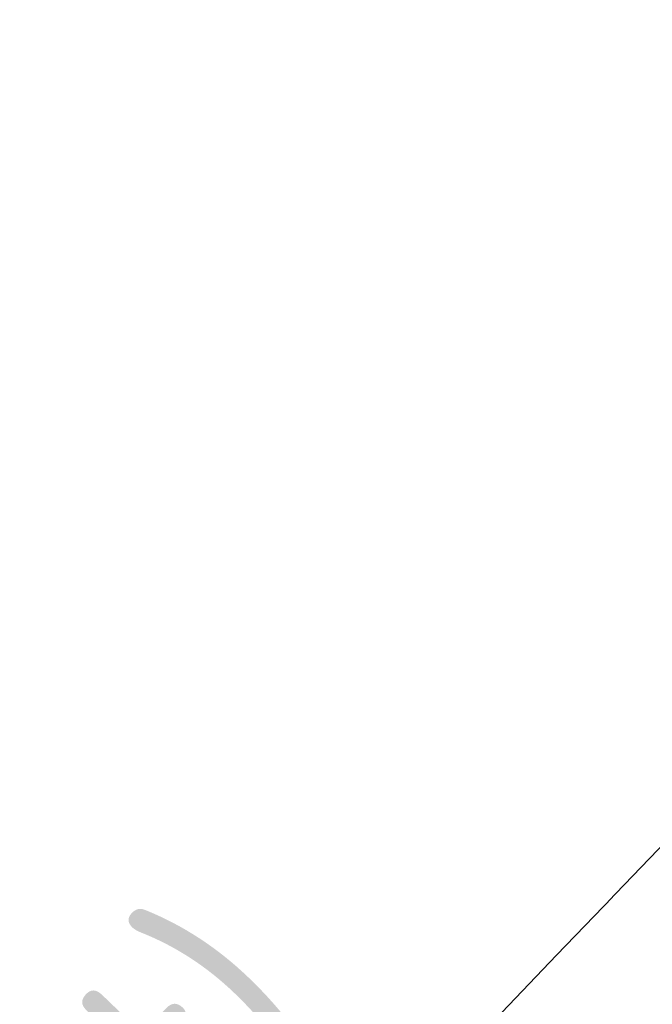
# Model space of a CAD drawing. Header units: metres. Extents: x 163543 to 168130, y 402678 to 405437.
# Tile 801 of 1056: x 165515.06 to 165516.48, y 403929.29 to 403931.5. Entities that reach past the tile are written whole.
import ezdxf
from ezdxf import colors
from ezdxf.entities.mleader import LeaderData, LeaderLine
from ezdxf.math import Vec2, Vec3

# ---------------------------------------------------------------- set-up
doc = ezdxf.new("R2010")
doc.units = ezdxf.units.M
doc.layers.add('X-CA190022.004-UO-TXT_Tekst 1op200$0$X-XX-AL-T25- LEADER BOVENGRONDSE INFRA', color=7, linetype='Continuous', lineweight=25)
doc.styles.add('X-CA190022.004-UO-TXT_Tekst 1op200$0$NLCS-ISO-M200-T25', font='NLCS-ISO.ttf', dxfattribs={"height": 0.5})

msp = doc.modelspace()

# ---------------------------------------------------------------- leaders
at = {"layer": 'X-CA190022.004-UO-TXT_Tekst 1op200$0$X-XX-AL-T25- LEADER BOVENGRONDSE INFRA'}
ml = msp.add_multileader_mtext('Standard', dxfattribs=at)
ml.set_content('Toepassen Bikescout\\Pdoor derden \\P(Kruising Gasthuisstraat)', color=256, style='X-CA190022.004-UO-TXT_Tekst 1op200$0$NLCS-ISO-M200-T25')
ml.set_leader_properties(color=256, linetype='ByLayer', lineweight=-1)
ml.build(insert=Vec2(0, 0))
ml.multileader.update_dxf_attribs({"text_left_attachment_type": 5, "text_right_attachment_type": 5, "dogleg_length": 0.5, "arrow_head_size": 0.5})
ctx = ml.context
ctx.base_point, ctx.char_height, ctx.arrow_head_size, ctx.landing_gap_size, ctx.plane_origin, ctx.plane_x_axis, ctx.plane_y_axis = Vec3(165510.7849, 403923.6996), 0.5, 0.5, 0.18, Vec3(165501.3098, 403921.5966), Vec3(0.692919, 0.721016), Vec3(-0.721016, 0.692919)
ctx.left_attachment, ctx.right_attachment = 5, 5
notes = []
notes.append((ctx, [(1, (1, 1, 0), (165516.6123, 403929.7634), (-0.692919, -0.721016), 0.5, [(1, [(165519.111, 403937.999)], 0, [])])]))
ctx.mtext.insert, ctx.mtext.text_direction, ctx.mtext.rotation, ctx.mtext.width, ctx.mtext.flow_direction = Vec3(165509.2032, 403925.4693), Vec3(0.692919, 0.721016), 0.805267, 7.661216, 5
ctx.mtext.has_bg_fill, ctx.mtext.bg_color, ctx.mtext.bg_scale_factor, ctx.mtext.bg_transparency, ctx.mtext.use_window_bg_color = 1, -1027028792, 1.5, 0, 1
for ctx, leaders in notes:
    for number, flags, end, landing, length, lines in leaders:
        leader = LeaderData()
        leader.index, (leader.has_last_leader_line, leader.has_dogleg_vector, leader.attachment_direction) = number, flags
        leader.last_leader_point, leader.dogleg_vector, leader.dogleg_length = Vec3(end), Vec3(landing), length
        for number, points, colour, breaks in lines:
            line = LeaderLine()
            line.index, line.vertices, line.color, line.breaks = number, Vec3.list(points), colors.encode_raw_color(colour), breaks
            leader.lines.append(line)
        ctx.leaders.append(leader)

doc.saveas('drawing.dxf')
